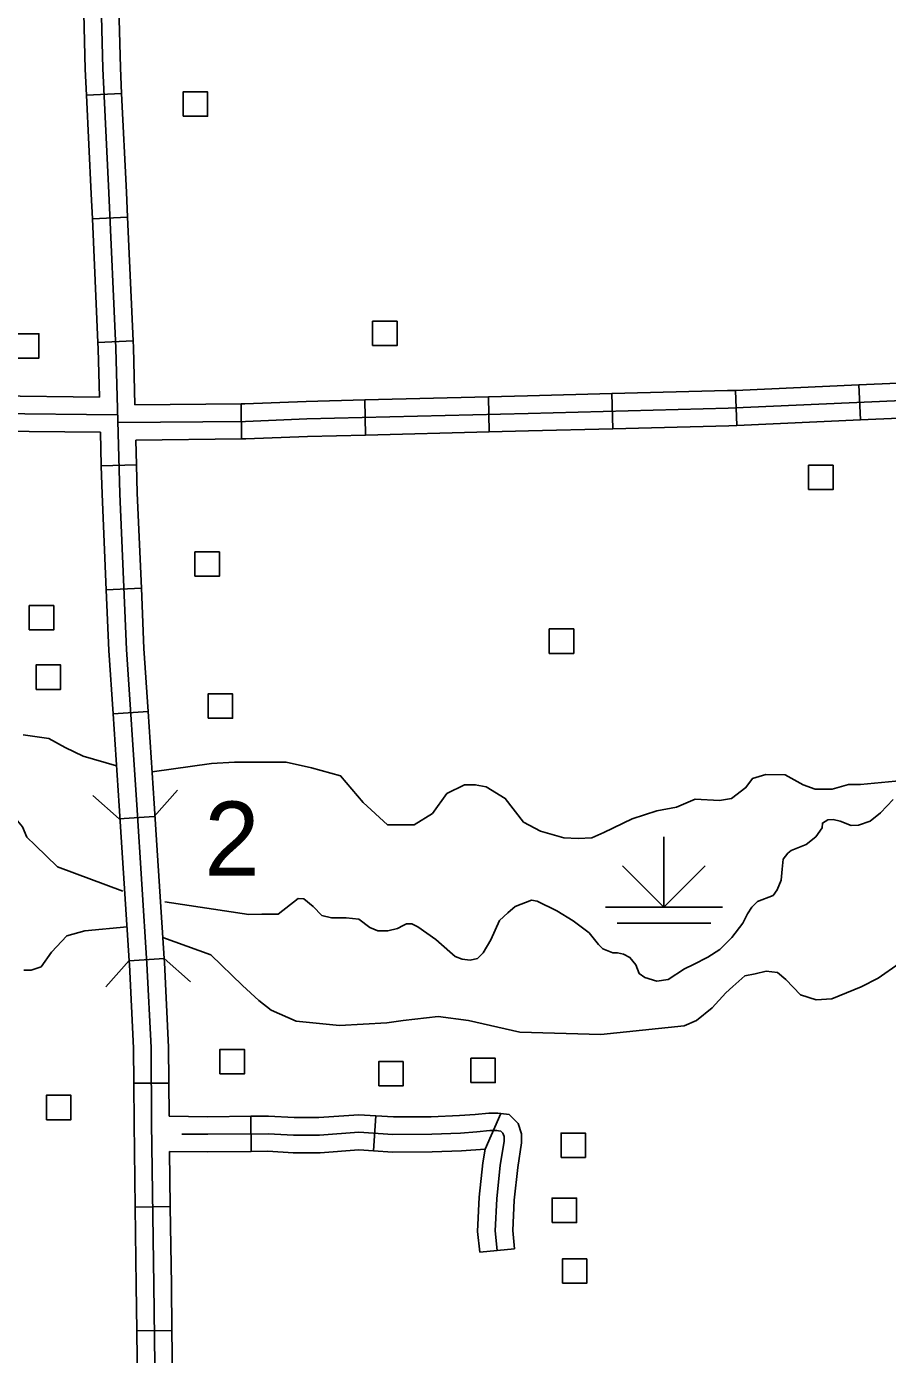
# Model space of a CAD drawing. Extents: x 1084508 to 1142749, y 1057638 to 1093403.
# Drawn here: x 1125227 to 1126380, y 1089777 to 1091555 of the extents above; entities that cross this region are included whole.
import ezdxf

# ---------------------------------------------------------------- set-up
doc = ezdxf.new("R2010")
doc.units = 0
for name, color, linetype in [('Level 32', 7, 'Continuous'), ('Level 35', 7, 'Continuous'), ('Level 38', 7, 'Continuous'), ('Level 44', 7, 'Continuous'), ('Level 47', 7, 'Continuous'), ('Level 56', 7, 'Continuous')]:
    doc.layers.add(name, color=color, linetype=linetype)

msp = doc.modelspace()

# ---------------------------------------------------------------- linework, layer by layer
at = {"layer": 'Level 32'}
for p, q in [((1125307.3, 1091463), (1125354.3, 1091465.3)), ((1125315.1, 1091297.5), (1125362.2, 1091299.6)), ((1125322.5, 1091132), (1125369.6, 1091134.1)), ((1126012.4, 1091016.3), (1126011.2, 1091063.4)), ((1126178.5, 1091020.8), (1126176.5, 1091067.8)), ((1126344.1, 1091028.1), (1126342, 1091075.1)), ((1125515.1, 1091002.7), (1125514.6, 1091049.8)), ((1125681.1, 1091007.9), (1125679.9, 1091055)), ((1125846.8, 1091012.1), (1125845.6, 1091059.2)), ((1125327.1, 1090966.7), (1125374.2, 1090968)), ((1125333.7, 1090800.8), (1125380.7, 1090802.8)), ((1125342.8, 1090634.7), (1125389.8, 1090637.9)), ((1125351, 1090494), (1125398, 1090497)), ((1125364.3, 1090304), (1125411.3, 1090307)), ((1125370.5, 1090139.8), (1125417.6, 1090140.1)), ((1125527.6, 1090095.6), (1125528, 1090048.5)), ((1125694.9, 1090096.3), (1125691.7, 1090049.3)), ((1125862.1, 1090099.5), (1125841.2, 1090051.8)), ((1125372.4, 1089973.9), (1125419.5, 1089974.6)), ((1125880.8, 1089918.2), (1125834, 1089913.5)), ((1125374.6, 1089808.2), (1125421.7, 1089808.8))]:
    msp.add_line(p, q, dxfattribs=at)
for points in [[(1125324.2, 1091691.8), (1125329.1, 1091498.7), (1125337.2, 1091332.2), (1125346.4, 1091124.3), (1125351.7, 1090929.4), (1125360.7, 1090720.6), (1125374.6, 1090512.8), (1125388.2, 1090300.3), (1125393.7, 1090187.7), (1125394.5, 1090086.5), (1125397.4, 1089869.7), (1125400.1, 1089655.9), (1125405, 1089391.6), (1125406.5, 1089373.8), (1125407.6, 1089367.3), (1125409.3, 1089361.8), (1125411.5, 1089358.8)], [(1125302.2, 1091629.2), (1125305.6, 1091497.8), (1125307.3, 1091463)], [(1125349.3, 1091630.4), (1125352.6, 1091499.6), (1125354.3, 1091465.3)], [(1125307.3, 1091463), (1125313.6, 1091331.1), (1125315.1, 1091297.5)], [(1125354.3, 1091465.3), (1125360.7, 1091333.3), (1125362.2, 1091299.6)], [(1125315.1, 1091297.5), (1125322.5, 1091132)], [(1125362.2, 1091299.6), (1125369.6, 1091134.1)], [(1125322.5, 1091132), (1125322.9, 1091123.5), (1125324.7, 1091058.8)], [(1125349.1, 1091024.6), (1125520.1, 1091026.3), (1125602.5, 1091029.5), (1125898.7, 1091037), (1126166.7, 1091043.8), (1126642.6, 1091064.8), (1127080.8, 1091085.6), (1127174.5, 1091085.6), (1127309.6, 1091086.9), (1127525.3, 1091094.3), (1127804.4, 1091108.5), (1128015.6, 1091116.8)], [(1125369.6, 1091134.1), (1125370, 1091125.2), (1125372, 1091048.3)], [(1126342, 1091075.1), (1126507.6, 1091082.4)], [(1125845.6, 1091059.2), (1125898.1, 1091060.5), (1126011.2, 1091063.4)], [(1126011.2, 1091063.4), (1126165.8, 1091067.4), (1126176.5, 1091067.8)], [(1126176.5, 1091067.8), (1126342, 1091075.1)], [(1124663.6, 1091050), (1124804.8, 1091040.6), (1125025.6, 1091037.1), (1125182.6, 1091036.8), (1125348.8, 1091035)], [(1125160.5, 1091060.4), (1125182.7, 1091060.3), (1125324.7, 1091058.8)], [(1125372, 1091048.3), (1125514.6, 1091049.8)], [(1125514.6, 1091049.8), (1125519.5, 1091049.8), (1125601.7, 1091053), (1125679.9, 1091055)], [(1125679.9, 1091055), (1125845.6, 1091059.2)], [(1126178.5, 1091020.8), (1126344.1, 1091028.1)], [(1126344.1, 1091028.1), (1126509.7, 1091035.4)], [(1125160.4, 1091013.3), (1125182.4, 1091013.3), (1125325.9, 1091011.7)], [(1125325.9, 1091011.7), (1125327.1, 1090966.7)], [(1125681.1, 1091007.9), (1125846.8, 1091012.1)], [(1125846.8, 1091012.1), (1125899.3, 1091013.4), (1126012.4, 1091016.3)], [(1126012.4, 1091016.3), (1126167.5, 1091020.3), (1126178.5, 1091020.8)], [(1125373.3, 1091001.3), (1125515.1, 1091002.7)], [(1125373.3, 1091001.3), (1125374.2, 1090968)], [(1125515.1, 1091002.7), (1125520.7, 1091002.7), (1125603.3, 1091006), (1125681.1, 1091007.9)], [(1125327.1, 1090966.7), (1125328.2, 1090928.6), (1125333.7, 1090800.8)], [(1125374.2, 1090968), (1125375.2, 1090930.3), (1125380.7, 1090802.8)], [(1125333.7, 1090800.8), (1125337.2, 1090719.3), (1125342.8, 1090634.7)], [(1125380.7, 1090802.8), (1125384.2, 1090721.9), (1125389.8, 1090637.9)], [(1125389.8, 1090637.9), (1125398.1, 1090514.3), (1125400.7, 1090472.4)], [(1125342.8, 1090634.7), (1125351.1, 1090511.2), (1125353.8, 1090469.4)], [(1125353.8, 1090469.4), (1125364.3, 1090304)], [(1125400.7, 1090472.4), (1125411.3, 1090307)], [(1125364.3, 1090304), (1125364.7, 1090298.9), (1125370.2, 1090187), (1125370.5, 1090139.8)], [(1125411.3, 1090307), (1125411.7, 1090301.6), (1125417.3, 1090188.3), (1125417.9, 1090095.7)], [(1125370.5, 1090139.8), (1125370.9, 1090086.3), (1125372.4, 1089973.9)], [(1125527.6, 1090095.6), (1125469.7, 1090095.1), (1125417.9, 1090095.7)], [(1125694.9, 1090096.3), (1125672, 1090097.8), (1125618.6, 1090093.9), (1125585.4, 1090093.9), (1125551.1, 1090095.8), (1125527.6, 1090095.6)], [(1125862.1, 1090099.5), (1125858.3, 1090100), (1125846.2, 1090100), (1125827.9, 1090098), (1125806.9, 1090096.6), (1125769.1, 1090095.1), (1125718.5, 1090094.7), (1125694.9, 1090096.3)], [(1125880.8, 1089918.2), (1125878.3, 1089942.8), (1125880.1, 1089983.5), (1125885, 1090027.2), (1125890.1, 1090060.2), (1125890.1, 1090072.3), (1125885.6, 1090085.8), (1125873.3, 1090098.1), (1125862.5, 1090099.4), (1125862.1, 1090099.5)], [(1125857.4, 1089915.8), (1125854.8, 1089942.2), (1125856.7, 1089985.3), (1125861.6, 1090030.3), (1125866.6, 1090062), (1125866.6, 1090068.5), (1125865.1, 1090073.1), (1125862.4, 1090075.7), (1125859.3, 1090076.1), (1125856.7, 1090076.5), (1125847.5, 1090076.5), (1125830, 1090074.6), (1125808.2, 1090073.1), (1125769.7, 1090071.5), (1125717.8, 1090071.2), (1125672, 1090074.2), (1125619.4, 1090070.4), (1125584.7, 1090070.4), (1125550.6, 1090072.3), (1125469.7, 1090071.5), (1125434.8, 1090071.9)], [(1125691.7, 1090049.3), (1125672.1, 1090050.6), (1125620.3, 1090046.8), (1125584, 1090046.8), (1125550, 1090048.7), (1125528, 1090048.5)], [(1125841.2, 1090051.8), (1125809.5, 1090049.5), (1125770.2, 1090048), (1125717.1, 1090047.6), (1125691.7, 1090049.3)], [(1125834, 1089913.5), (1125831.2, 1089941.5), (1125833.2, 1089987.1), (1125838.3, 1090033.4), (1125841.2, 1090051.8)], [(1125528, 1090048.5), (1125469.7, 1090048), (1125418.5, 1090048.6)], [(1125418.5, 1090048.6), (1125419.5, 1089974.6)], [(1125372.4, 1089973.9), (1125373.9, 1089869.4), (1125374.6, 1089808.2)], [(1125419.5, 1089974.6), (1125420.9, 1089870), (1125421.7, 1089808.8)], [(1125374.6, 1089808.2), (1125376.5, 1089655.5), (1125376.8, 1089642.4)], [(1125421.7, 1089808.8), (1125423.6, 1089656.3), (1125423.9, 1089643.2)]]:
    msp.add_lwpolyline(points, dxfattribs=at)
at = {"layer": 'Level 35'}
for points in [[(1126171.9, 1090334.9), (1126186.3, 1090354.4), (1126192.9, 1090366.6), (1126198.5, 1090375.8), (1126206.1, 1090383.4), (1126227, 1090391.1), (1126232.6, 1090398.7), (1126237.6, 1090411.9), (1126239.2, 1090426.7), (1126240.7, 1090439.9), (1126246.8, 1090448.1), (1126251.4, 1090451.6), (1126271.2, 1090459.8), (1126284.4, 1090469.9), (1126292.6, 1090482.1), (1126293.1, 1090488.2), (1126300.2, 1090492.8), (1126307.3, 1090493.3), (1126317, 1090490.8), (1126331.7, 1090485.2), (1126341.4, 1090485.7), (1126357.1, 1090490.8), (1126370.9, 1090502), (1126387.7, 1090519.8)], [(1125205.8, 1090501.8), (1125221.3, 1090483.2), (1125227.5, 1090469.6), (1125238.6, 1090458.5), (1125268.3, 1090429.8), (1125355.9, 1090396.9)], [(1125412.1, 1090383), (1125524.7, 1090365.9), (1125542.3, 1090366.2), (1125563.9, 1090366.2), (1125591, 1090387.5), (1125598.5, 1090386.9), (1125610.8, 1090376.4), (1125622.6, 1090364.6), (1125635.6, 1090361.5), (1125655.3, 1090361.5), (1125672, 1090359.7), (1125686.9, 1090348.5), (1125697.4, 1090344.2), (1125711, 1090344.2), (1125724, 1090347.3), (1125731.4, 1090351), (1125735.7, 1090353.5), (1125743.2, 1090353.5), (1125751.2, 1090349.2), (1125775.3, 1090332.5), (1125793.9, 1090315.8), (1125801.3, 1090309.6), (1125810.6, 1090305.9), (1125821.1, 1090304.6), (1125831, 1090307.1), (1125838.4, 1090314.5), (1125848.9, 1090331.8), (1125860.6, 1090357.8), (1125871.8, 1090368.3), (1125881.7, 1090376.4), (1125903.3, 1090385), (1125910.9, 1090383.8), (1125937.5, 1090370.8), (1125959.1, 1090357.2), (1125980.8, 1090341.1), (1125993.2, 1090325.7), (1125998.7, 1090320.1), (1126012.3, 1090314.5), (1126018.5, 1090314.5), (1126026.5, 1090312.7), (1126035.2, 1090308.3), (1126043.2, 1090298.4), (1126047.6, 1090286.7), (1126055, 1090281.7), (1126071.1, 1090276.8), (1126086.5, 1090278.6), (1126108.2, 1090292.9), (1126120.5, 1090299.1), (1126139.7, 1090308.9), (1126155.8, 1090318.8), (1126171.9, 1090334.9)]]:
    msp.add_lwpolyline(points, dxfattribs=at)
at = {"layer": 'Level 38'}
for points in [[(1125429.1, 1090532.3), (1125398, 1090497)], [(1125351, 1090494), (1125315.7, 1090525.1)], [(1125333.2, 1090268.8), (1125364.3, 1090304.1)], [(1125411.3, 1090307), (1125446.6, 1090275.8)]]:
    msp.add_lwpolyline(points, dxfattribs=at)
at = {"layer": 'Level 44'}
for p, q in [((1126080.7, 1090469.8), (1126080.7, 1090375.7)), ((1126080.7, 1090375.7), (1126025.2, 1090431.1)), ((1126080.7, 1090375.7), (1126136.2, 1090431.1)), ((1126002.3, 1090375.7), (1126159.2, 1090375.7)), ((1126017.9, 1090354.3), (1126143.5, 1090354.3))]:
    msp.add_line(p, q, dxfattribs=at)
at = {"layer": 'Level 47'}
for points in [[(1125222.2, 1090606.4), (1125256.7, 1090601.6), (1125278.6, 1090589.7), (1125302.6, 1090577.7), (1125347.5, 1090564.9)], [(1125395.2, 1090556.7), (1125474.5, 1090567.9), (1125505.5, 1090569.7), (1125532.8, 1090569.7), (1125574.8, 1090569.7), (1125608.5, 1090562.4), (1125647.7, 1090551.4), (1125677.7, 1090515.9), (1125710.6, 1090485.8), (1125726, 1090485.8), (1125746.1, 1090485.8), (1125770.7, 1090501.3), (1125789.8, 1090527.7), (1125813.5, 1090539.6), (1125828.1, 1090539.6), (1125842.7, 1090536.9), (1125868.2, 1090521.4), (1125892.8, 1090489.4), (1125915.6, 1090477.6), (1125946.6, 1090468.5), (1125965.7, 1090467.6), (1125984, 1090468.5), (1126000.4, 1090475.8), (1126038.3, 1090494), (1126071.1, 1090504.9), (1126097.5, 1090509.5)], [(1126097.5, 1090509.5), (1126122.5, 1090520.2), (1126155.1, 1090518.6), (1126171.4, 1090521.2), (1126190.7, 1090535.9), (1126199.3, 1090548.2), (1126217.1, 1090553.2), (1126243.1, 1090552.7), (1126267.5, 1090539.5), (1126283.2, 1090533.9), (1126306.1, 1090533.9), (1126328, 1090540), (1126344.2, 1090540), (1126409.8, 1090546.1)], [(1125223.1, 1090291.3), (1125233.2, 1090291.3), (1125246.4, 1090295.8), (1125260.5, 1090315.4), (1125281, 1090337.3), (1125305, 1090344.1), (1125361.5, 1090349.3)], [(1126107.9, 1090216.6), (1125996.3, 1090205.3), (1125887.9, 1090208.5), (1125818.9, 1090223.9), (1125778.4, 1090229.3), (1125731.4, 1090223.9), (1125709.5, 1090220.6), (1125646, 1090217.3), (1125588, 1090222.8), (1125554.4, 1090237.8), (1125538, 1090250.9), (1125516.4, 1090270.7), (1125473.9, 1090311.8), (1125409.5, 1090335.1)], [(1126172.9, 1090269.4), (1126189.3, 1090283.8), (1126202.9, 1090286.2), (1126217.7, 1090289.9), (1126233.1, 1090288.1), (1126244.1, 1090278.8), (1126263.8, 1090258.5), (1126284.8, 1090251.7), (1126305.7, 1090253), (1126345.2, 1090269), (1126367.9, 1090280.7), (1126395.7, 1090300.4)], [(1126107.9, 1090216.6), (1126124.3, 1090223.8), (1126145.2, 1090240.7), (1126163.9, 1090260.8), (1126172.9, 1090269.4)]]:
    msp.add_lwpolyline(points, dxfattribs=at)
at = {"layer": 'Level 56'}
for points in [[(1125436.7, 1091434.8), (1125436.7, 1091467.5), (1125469.4, 1091467.5), (1125469.4, 1091434.8)], [(1125690.5, 1091127.7), (1125690.5, 1091160.4), (1125723.2, 1091160.4), (1125723.2, 1091127.7)], [(1125210.8, 1091110.9), (1125210.8, 1091143.6), (1125243.5, 1091143.6), (1125243.5, 1091110.9)], [(1126274.5, 1090934.9), (1126274.5, 1090967.5), (1126307.3, 1090967.5), (1126307.3, 1090934.9)], [(1125452.5, 1090818.8), (1125452.5, 1090851.5), (1125485.3, 1090851.5), (1125485.3, 1090818.8)], [(1125230.5, 1090746.9), (1125230.5, 1090779.5), (1125263.3, 1090779.5), (1125263.3, 1090746.9)], [(1125927.2, 1090715.6), (1125927.2, 1090748.2), (1125959.9, 1090748.2), (1125959.9, 1090715.6)], [(1125239.8, 1090667.3), (1125239.8, 1090700), (1125272.5, 1090700), (1125272.5, 1090667.3)], [(1125470.2, 1090628.6), (1125470.2, 1090661.3), (1125503, 1090661.3), (1125503, 1090628.6)], [(1125486, 1090152.4), (1125486, 1090185.1), (1125518.8, 1090185.1), (1125518.8, 1090152.4)], [(1125698.7, 1090136.4), (1125698.7, 1090169), (1125731.4, 1090169), (1125731.4, 1090136.4)], [(1125822.2, 1090140.7), (1125822.2, 1090173.3), (1125854.9, 1090173.3), (1125854.9, 1090140.7)], [(1125253.6, 1090091.1), (1125253.6, 1090123.8), (1125286.4, 1090123.8), (1125286.4, 1090091.1)], [(1125942.9, 1090040.5), (1125942.9, 1090073.1), (1125975.7, 1090073.1), (1125975.7, 1090040.5)], [(1125931, 1089953.3), (1125931, 1089986), (1125963.8, 1089986), (1125963.8, 1089953.3)], [(1125944.7, 1089872.1), (1125944.7, 1089904.7), (1125977.4, 1089904.7), (1125977.4, 1089872.1)]]:
    msp.add_lwpolyline(points, close=True, dxfattribs=at)

# ---------------------------------------------------------------- texts
at = {"layer": 'Level 38'}
msp.add_text('2', height=99.4, dxfattribs=at).set_placement((1125465.2, 1090417.7))

doc.saveas('drawing.dxf')
